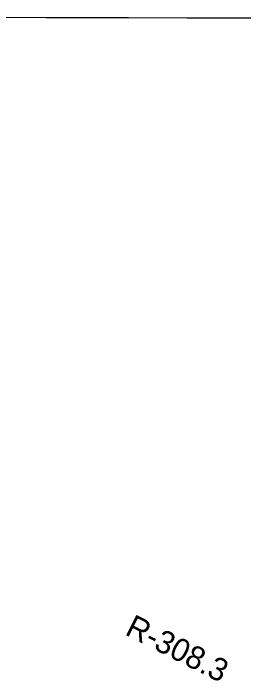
# Model space of a CAD drawing. Extents: x 3177385 to 3215275, y 903885 to 929304.
# Drawn here: x 3205666 to 3206505, y 925053 to 927486 of the extents above; entities that cross this region are included whole.
import ezdxf

# ---------------------------------------------------------------- set-up
doc = ezdxf.new("R2010")
doc.units = 0
for name, color, linetype in [('V-GRID-FRAM', 7, 'Continuous'), ('V-RIVR-RANG-IDEN', 7, 'Continuous'), ('V-SITE-VEGE', 7, 'Continuous')]:
    doc.layers.add(name, color=color, linetype=linetype)

msp = doc.modelspace()

# ---------------------------------------------------------------- linework, layer by layer
at = {"layer": 'V-GRID-FRAM'}
msp.add_lwpolyline([(3181653.732, 927525.851), (3181603.467, 909337.087), (3212939.169, 909264.1630000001), (3212973.56, 927452.965), (3181653.732, 927525.851)], dxfattribs=at)
at = {"layer": 'V-SITE-VEGE'}
msp.add_line((3207994.628168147, 927464.551731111), (3204277.1541297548, 927473.2028582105), dxfattribs=at)

# ---------------------------------------------------------------- texts
at = {"layer": 'V-RIVR-RANG-IDEN'}
msp.add_text('R-308.3', height=82.99999799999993, rotation=333.2425242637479, dxfattribs=at).set_placement((3206069.339, 925226.199))

doc.saveas('drawing.dxf')
